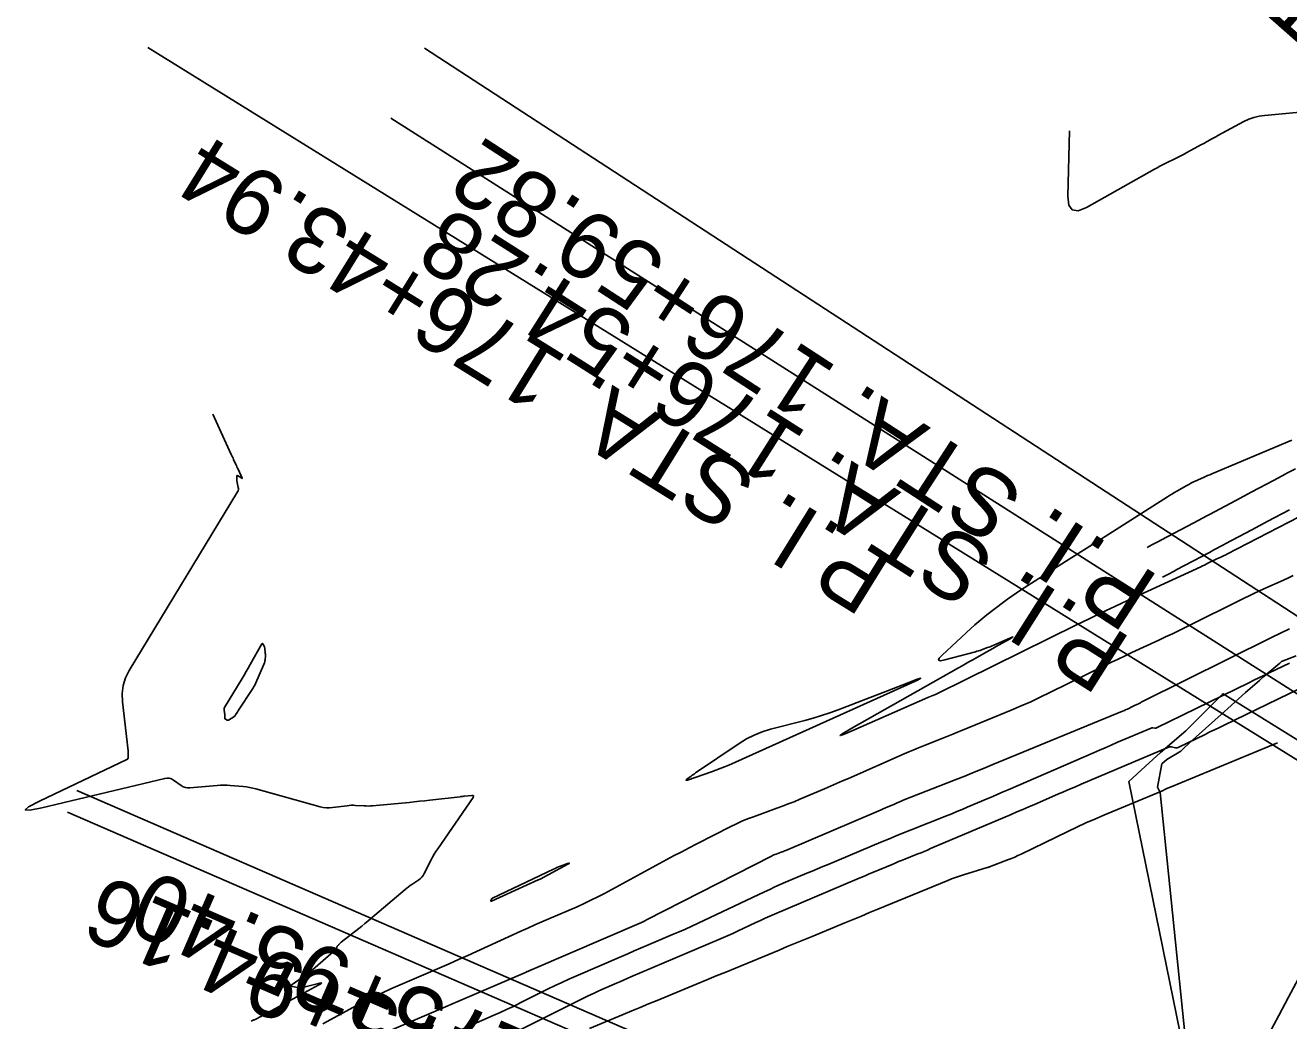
# Model space of a CAD drawing. Extents: x 658976 to 668721, y 639543 to 647196.
# Drawn here: x 661750.7 to 661901.4, y 642784 to 642902.7 of the extents above; entities that cross this region are included whole.
import ezdxf

# ---------------------------------------------------------------- set-up
doc = ezdxf.new("R2010")
doc.units = 0
for name, color, linetype in [('Ex_Major Contours', 7, 'Continuous'), ('Ex_Minor Contours', 7, 'Continuous'), ('R_Ramp 15 Degree_Min Ls', 7, 'Continuous'), ('R_Ramp 20 Degree Des Ls', 7, 'Continuous'), ('R_Ramp 20 Degree Des Ls Annot', 7, 'Continuous'), ('R_Ramp 20 Degree Existing Ramp', 7, 'Continuous'), ('R_Ramp 20 Degree_Min Ls', 7, 'Continuous')]:
    doc.layers.add(name, color=color, linetype=linetype)

msp = doc.modelspace()

# ---------------------------------------------------------------- linework, layer by layer
at = {"layer": 'Ex_Major Contours'}
for points in [[(661875.26, 642890.05), (661875.09, 642882.26), (661875.2, 642881.2), (661875.61, 642880.63), (661876.31, 642880.54), (661877.29, 642880.94), (661885.4, 642885.5), (661885.72, 642885.67), (661886.04, 642885.84), (661886.36, 642886.01), (661886.68, 642886.17), (661887.99, 642886.81), (661888.31, 642886.97), (661888.64, 642887.13), (661888.96, 642887.3), (661889.28, 642887.47), (661891.04, 642888.43), (661891.2, 642888.52), (661891.36, 642888.61), (661891.52, 642888.7), (661891.68, 642888.79), (661892.33, 642889.15), (661892.49, 642889.24), (661892.65, 642889.32), (661892.81, 642889.41), (661892.98, 642889.5), (661896.09, 642891.18), (661896.68, 642891.45), (661897.28, 642891.67), (661897.9, 642891.82), (661898.54, 642891.91), (661911.7, 642893.13)], [(661901.97, 642837.04), (661901.39, 642836.77), (661900.8, 642836.5), (661898.44, 642835.44), (661897.86, 642835.17), (661897.27, 642834.9), (661896.69, 642834.62), (661896.11, 642834.34), (661889.15, 642830.88), (661888.35, 642830.49), (661887.55, 642830.1), (661886.74, 642829.72), (661885.94, 642829.34), (661882.7, 642827.85), (661881.9, 642827.47), (661881.09, 642827.09), (661880.29, 642826.7), (661879.49, 642826.31), (661872.93, 642823.08), (661871.79, 642822.53), (661870.65, 642822), (661869.5, 642821.49), (661868.33, 642821), (661862.5, 642818.6), (661861.92, 642818.36), (661861.34, 642818.13), (661860.76, 642817.9), (661860.18, 642817.67), (661857.85, 642816.75), (661857.27, 642816.52), (661856.69, 642816.28), (661856.12, 642816.03), (661855.55, 642815.79), (661848.91, 642812.86), (661848.2, 642812.55), (661847.48, 642812.24), (661846.77, 642811.93), (661846.05, 642811.62), (661843.09, 642810.37), (661842.41, 642810.08), (661841.73, 642809.81), (661841.04, 642809.55), (661840.35, 642809.29), (661837.57, 642808.29), (661836.88, 642808.03), (661836.2, 642807.75), (661835.53, 642807.45), (661834.87, 642807.13), (661830.8, 642805.05), (661829.91, 642804.59), (661829.02, 642804.12), (661828.13, 642803.65), (661827.24, 642803.17), (661819.81, 642799.15), (661819.01, 642798.72), (661818.19, 642798.32), (661817.36, 642797.93), (661816.53, 642797.56), (661813.16, 642796.12), (661812.33, 642795.76), (661811.49, 642795.39), (661810.65, 642795.02), (661809.82, 642794.64), (661803.51, 642791.76), (661802.4, 642791.26), (661801.27, 642790.76), (661800.15, 642790.27), (661799.03, 642789.78), (661794.32, 642787.76), (661793.3, 642787.31), (661792.29, 642786.83), (661791.28, 642786.33), (661790.29, 642785.81), (661786.19, 642783.6)]]:
    msp.add_lwpolyline(points, dxfattribs=at)
at = {"layer": 'Ex_Minor Contours'}
for points in [[(661773.08, 642856.27), (661775.28, 642851.48), (661775.35, 642851.33), (661775.42, 642851.19), (661775.49, 642851.04), (661775.55, 642850.89), (661775.83, 642850.3), (661775.89, 642850.15), (661775.96, 642850.01), (661776.03, 642849.86), (661776.09, 642849.71), (661776.56, 642848.66), (661776.57, 642848.63), (661776.57, 642848.62), (661776.55, 642848.62), (661776.52, 642848.64), (661776.02, 642848.99), (661776, 642849.01), (661775.98, 642849.01), (661775.97, 642848.99), (661775.97, 642848.97), (661775.96, 642848.85), (661775.95, 642848.79), (661775.95, 642848.73), (661775.94, 642848.51), (661775.93, 642848.46), (661775.94, 642848.42), (661775.94, 642848.37), (661775.95, 642848.33), (661776.12, 642847.56), (661776.14, 642847.42), (661776.13, 642847.29), (661776.1, 642847.16), (661776.03, 642847.03), (661763.11, 642825.74), (661762.67, 642824.86), (661762.38, 642823.94), (661762.26, 642822.99), (661762.29, 642822), (661762.96, 642816.15), (661762.97, 642816.05), (661762.98, 642815.96), (661762.98, 642815.86), (661762.98, 642815.77), (661762.98, 642815.38), (661762.97, 642815.29), (661762.94, 642815.21), (661762.88, 642815.15), (661762.81, 642815.1), (661752.4, 642810.13), (661751.09, 642809.45), (661750.7, 642809.1), (661751.23, 642809.06), (661752.67, 642809.36), (661767.35, 642812.86), (661767.62, 642812.9), (661767.88, 642812.88), (661768.13, 642812.8), (661768.37, 642812.66), (661769.31, 642812), (661769.55, 642811.86), (661769.8, 642811.77), (661770.06, 642811.72), (661770.34, 642811.72), (661773.61, 642812.01), (661773.99, 642812.04), (661774.38, 642812.05), (661774.77, 642812.04), (661775.15, 642812.01), (661776.69, 642811.88), (661777.08, 642811.84), (661777.46, 642811.78), (661777.84, 642811.71), (661778.21, 642811.61), (661785.88, 642809.47), (661786.25, 642809.39), (661786.62, 642809.34), (661786.99, 642809.34), (661787.36, 642809.37), (661789.1, 642809.6), (661789.35, 642809.63), (661789.6, 642809.65), (661789.86, 642809.65), (661790.11, 642809.64), (661791.13, 642809.58), (661791.38, 642809.57), (661791.64, 642809.56), (661791.89, 642809.57), (661792.14, 642809.59), (661796.5, 642810), (661797.11, 642810.06), (661797.73, 642810.13), (661798.35, 642810.19), (661798.97, 642810.26), (661802.59, 642810.67), (661802.64, 642810.68), (661802.68, 642810.68), (661802.72, 642810.69), (661802.77, 642810.69), (661802.94, 642810.71), (661802.99, 642810.72), (661803.03, 642810.72), (661803.08, 642810.73), (661803.12, 642810.73), (661803.99, 642810.83), (661804.12, 642810.83), (661804.18, 642810.79), (661804.18, 642810.72), (661804.12, 642810.6), (661799.91, 642804.47), (661799.69, 642804.15), (661799.49, 642803.82), (661799.3, 642803.48), (661799.12, 642803.14), (661798.29, 642801.5), (661798.16, 642801.29), (661798.01, 642801.1), (661797.84, 642800.93), (661797.65, 642800.77), (661796.82, 642800.21), (661796.62, 642800.07), (661796.42, 642799.92), (661796.22, 642799.77), (661796.03, 642799.61), (661791.9, 642796.12), (661791.55, 642795.83), (661791.2, 642795.54), (661790.84, 642795.25), (661790.48, 642794.97), (661788.38, 642793.32), (661788.35, 642793.3), (661788.32, 642793.27), (661788.29, 642793.24), (661788.26, 642793.21), (661788.14, 642793.08), (661788.11, 642793.05), (661788.09, 642793.02), (661788.06, 642792.99), (661788.03, 642792.96), (661787.92, 642792.84), (661787.9, 642792.81), (661787.88, 642792.78), (661787.87, 642792.75), (661787.86, 642792.72), (661787.82, 642792.58), (661787.81, 642792.55), (661787.79, 642792.52), (661787.77, 642792.49), (661787.75, 642792.47), (661785.29, 642790.3), (661785, 642790.06), (661784.71, 642789.82), (661784.42, 642789.6), (661784.12, 642789.38), (661782.53, 642788.27), (661782.44, 642788.19), (661782.42, 642788.12), (661782.46, 642788.07), (661782.58, 642788.03), (661783.18, 642787.92), (661783.33, 642787.9), (661783.48, 642787.89), (661783.63, 642787.91), (661783.78, 642787.94), (661785.67, 642788.41), (661785.95, 642788.47), (661786.05, 642788.46), (661785.98, 642788.38), (661785.74, 642788.24), (661778.27, 642784.21), (661778.2, 642784.17), (661778.12, 642784.13), (661778.05, 642784.09), (661777.97, 642784.06), (661777.66, 642783.93)], [(661907.62, 642846.57), (661894.03, 642839.58), (661893.93, 642839.53), (661893.83, 642839.48), (661893.73, 642839.44), (661893.63, 642839.39), (661893.23, 642839.21), (661893.13, 642839.16), (661893.03, 642839.12), (661892.93, 642839.07), (661892.83, 642839.02), (661891.78, 642838.5), (661891.57, 642838.4), (661891.36, 642838.29), (661891.15, 642838.19), (661890.94, 642838.1), (661882.19, 642834.05), (661880.67, 642833.34), (661879.14, 642832.62), (661877.63, 642831.89), (661876.12, 642831.15), (661859.59, 642823.01), (661859.51, 642822.97), (661859.43, 642822.94), (661859.35, 642822.9), (661859.27, 642822.87), (661858.87, 642822.7), (661858.83, 642822.69), (661858.79, 642822.67), (661858.75, 642822.65), (661858.71, 642822.64), (661858.55, 642822.57), (661858.51, 642822.56), (661858.47, 642822.54), (661858.43, 642822.52), (661858.39, 642822.51), (661849.44, 642818.56), (661848.3, 642818.08), (661847.9, 642817.97), (661848.23, 642818.23), (661849.29, 642818.85), (661862.05, 642826.05), (661862.45, 642826.28), (661862.86, 642826.51), (661863.27, 642826.74), (661863.67, 642826.97), (661865.42, 642827.94), (661865.76, 642828.14), (661866.11, 642828.33), (661866.46, 642828.53), (661866.8, 642828.73), (661868.18, 642829.51), (661868.44, 642829.66), (661868.52, 642829.72), (661868.42, 642829.7), (661868.15, 642829.58), (661866.23, 642828.74), (661866.05, 642828.67), (661865.87, 642828.6), (661865.69, 642828.52), (661865.51, 642828.46), (661864.78, 642828.19), (661864.6, 642828.12), (661864.42, 642828.06), (661864.23, 642828.01), (661864.05, 642827.96), (661860.4, 642826.99), (661859.87, 642826.89), (661859.65, 642826.96), (661859.71, 642827.18), (661860.08, 642827.57), (661863.51, 642830.74), (661863.97, 642831.16), (661864.45, 642831.56), (661864.93, 642831.96), (661865.41, 642832.34), (661867.39, 642833.86), (661867.88, 642834.24), (661868.39, 642834.6), (661868.9, 642834.95), (661869.42, 642835.29), (661874.81, 642838.71), (661875.89, 642839.39), (661876.96, 642840.08), (661878.03, 642840.76), (661879.11, 642841.44), (661886.95, 642846.42), (661887.22, 642846.59), (661887.5, 642846.76), (661887.78, 642846.93), (661888.06, 642847.09), (661889.27, 642847.78), (661889.51, 642847.91), (661889.75, 642848.04), (661890, 642848.16), (661890.25, 642848.28), (661891.25, 642848.73), (661891.5, 642848.85), (661891.75, 642848.96), (661892, 642849.07), (661892.25, 642849.17), (661901.81, 642853.2)], [(661792.22, 642781.93), (661810.38, 642789.73), (661810.45, 642789.76), (661810.51, 642789.79), (661810.58, 642789.82), (661810.65, 642789.85), (661810.91, 642789.97), (661810.97, 642790), (661811.04, 642790.03), (661811.1, 642790.05), (661811.17, 642790.08), (661824.2, 642795.67), (661824.26, 642795.69), (661824.31, 642795.72), (661824.36, 642795.74), (661824.42, 642795.77), (661824.62, 642795.88), (661824.68, 642795.91), (661824.73, 642795.94), (661824.78, 642795.97), (661824.83, 642795.99), (661839.73, 642803.6), (661839.86, 642803.67), (661840, 642803.73), (661840.14, 642803.79), (661840.28, 642803.84), (661840.86, 642804.05), (661841, 642804.1), (661841.14, 642804.16), (661841.28, 642804.21), (661841.42, 642804.27), (661852.26, 642808.88), (661852.52, 642808.99), (661852.79, 642809.11), (661853.05, 642809.22), (661853.32, 642809.34), (661854.38, 642809.8), (661854.64, 642809.92), (661854.91, 642810.03), (661855.18, 642810.14), (661855.45, 642810.25), (661861.65, 642812.7), (661862.77, 642813.14), (661863.89, 642813.59), (661865.01, 642814.04), (661866.12, 642814.5), (661881.6, 642820.87), (661881.75, 642820.93), (661881.89, 642821), (661882.04, 642821.06), (661882.18, 642821.13), (661882.86, 642821.47), (661882.95, 642821.51), (661883.04, 642821.55), (661883.12, 642821.6), (661883.21, 642821.64), (661883.57, 642821.8), (661883.66, 642821.84), (661883.74, 642821.88), (661883.83, 642821.93), (661883.92, 642821.97), (661899.39, 642829.65), (661900.45, 642830.17), (661901.51, 642830.68)], [(661901.5, 642826.61), (661899.08, 642825.44), (661898.47, 642825.14), (661897.87, 642824.85), (661897.27, 642824.56), (661896.66, 642824.26), (661885.64, 642818.87), (661885.59, 642818.85), (661885.54, 642818.84), (661885.49, 642818.83), (661885.44, 642818.84), (661885.23, 642818.88), (661885.17, 642818.89), (661885.12, 642818.88), (661885.07, 642818.87), (661885.02, 642818.86), (661880.93, 642817.12), (661880.23, 642816.82), (661879.54, 642816.52), (661878.84, 642816.22), (661878.14, 642815.92), (661867.96, 642811.5), (661867.35, 642811.24), (661866.74, 642810.98), (661866.13, 642810.71), (661865.52, 642810.45), (661863.08, 642809.42), (661862.47, 642809.16), (661861.85, 642808.9), (661861.24, 642808.65), (661860.62, 642808.41), (661856.4, 642806.73), (661855.49, 642806.37), (661854.58, 642806), (661853.67, 642805.63), (661852.77, 642805.25), (661846.47, 642802.61), (661845.84, 642802.35), (661845.2, 642802.08), (661844.57, 642801.81), (661843.93, 642801.54), (661841.4, 642800.47), (661840.77, 642800.19), (661840.14, 642799.91), (661839.51, 642799.63), (661838.89, 642799.34), (661830.96, 642795.59), (661830.21, 642795.24), (661829.45, 642794.89), (661828.69, 642794.56), (661827.93, 642794.23), (661824.87, 642792.93), (661824.11, 642792.6), (661823.35, 642792.28), (661822.58, 642791.95), (661821.82, 642791.62), (661816.38, 642789.28), (661815.55, 642788.91), (661814.72, 642788.54), (661813.9, 642788.15), (661813.09, 642787.75), (661809.83, 642786.12), (661809.02, 642785.72), (661808.2, 642785.33), (661807.37, 642784.95), (661806.54, 642784.57), (661797.07, 642780.4)], [(661806.47, 642781.24), (661817.78, 642786.9), (661818.2, 642787.1), (661818.63, 642787.31), (661819.06, 642787.5), (661819.49, 642787.69), (661821.22, 642788.44), (661821.65, 642788.62), (661822.08, 642788.81), (661822.52, 642788.99), (661822.95, 642789.18), (661833.45, 642793.64), (661834.01, 642793.88), (661834.57, 642794.12), (661835.12, 642794.38), (661835.67, 642794.63), (661837.87, 642795.67), (661838.42, 642795.93), (661838.98, 642796.18), (661839.53, 642796.43), (661840.09, 642796.67), (661849.9, 642800.84), (661850.4, 642801.05), (661850.89, 642801.26), (661851.39, 642801.47), (661851.89, 642801.68), (661854.1, 642802.61), (661854.48, 642802.77), (661854.87, 642802.93), (661855.25, 642803.08), (661855.63, 642803.24), (661857.18, 642803.85), (661857.56, 642804), (661857.95, 642804.16), (661858.33, 642804.32), (661858.71, 642804.48), (661868.32, 642808.56), (661869.01, 642808.86), (661869.71, 642809.16), (661870.41, 642809.46), (661871.1, 642809.76), (661873.88, 642810.96), (661874.57, 642811.26), (661875.27, 642811.56), (661875.97, 642811.86), (661876.66, 642812.16), (661887.01, 642816.56), (661887.12, 642816.6), (661887.23, 642816.62), (661887.34, 642816.62), (661887.45, 642816.61), (661887.9, 642816.52), (661888.01, 642816.51), (661888.12, 642816.51), (661888.23, 642816.54), (661888.33, 642816.58), (661891.47, 642818.11), (661892.03, 642818.39), (661892.59, 642818.66), (661893.15, 642818.93), (661893.71, 642819.2), (661902.76, 642823.58)], [(661900.08, 642817.1), (661887.4, 642811.87), (661887.29, 642811.82), (661887.19, 642811.78), (661887.08, 642811.73), (661886.98, 642811.68), (661886.57, 642811.48), (661886.46, 642811.43), (661886.36, 642811.39), (661886.25, 642811.34), (661886.15, 642811.29), (661879.37, 642808.47), (661878.29, 642808.01), (661877.22, 642807.54), (661876.15, 642807.05), (661875.09, 642806.54), (661869.49, 642803.82), (661869.12, 642803.65), (661868.75, 642803.48), (661868.37, 642803.32), (661867.99, 642803.18), (661865.73, 642802.33), (661865.71, 642802.32), (661865.68, 642802.31), (661865.66, 642802.3), (661865.64, 642802.29), (661865.54, 642802.25), (661865.52, 642802.24), (661865.49, 642802.23), (661865.47, 642802.23), (661865.44, 642802.22), (661862.62, 642801.37), (661862.15, 642801.22), (661861.67, 642801.06), (661861.21, 642800.89), (661860.74, 642800.7), (661852.41, 642797.26), (661851.43, 642796.85), (661850.45, 642796.45), (661849.47, 642796.04), (661848.48, 642795.64), (661844.56, 642794.02), (661843.58, 642793.61), (661842.6, 642793.2), (661841.61, 642792.8), (661840.63, 642792.39), (661835.42, 642790.24), (661834.28, 642789.77), (661833.14, 642789.3), (661832.01, 642788.83), (661830.87, 642788.36), (661826.07, 642786.38), (661825.06, 642785.96), (661824.05, 642785.54), (661823.05, 642785.13), (661822.04, 642784.71), (661818.01, 642783.05)]]:
    msp.add_lwpolyline(points, dxfattribs=at)
for points in [[(661778.97, 642828.94), (661779, 642828.95), (661779.02, 642828.94), (661779.05, 642828.9), (661779.21, 642828.63), (661779.22, 642828.61), (661779.23, 642828.59), (661779.23, 642828.58), (661779.24, 642828.58), (661779.24, 642828.57), (661779.24, 642828.56), (661779.27, 642828.36), (661779.27, 642828.34), (661779.28, 642828.31), (661779.28, 642828.28), (661779.28, 642828.26), (661779.31, 642827.89), (661779.31, 642827.86), (661779.32, 642827.84), (661779.32, 642827.81), (661779.33, 642827.78), (661779.36, 642827.68), (661779.37, 642827.65), (661779.37, 642827.63), (661779.37, 642827.6), (661779.37, 642827.57), (661779.31, 642826.93), (661779.3, 642826.91), (661779.3, 642826.88), (661779.3, 642826.86), (661779.29, 642826.83), (661779.27, 642826.73), (661779.27, 642826.7), (661779.26, 642826.68), (661779.25, 642826.65), (661779.24, 642826.63), (661778.07, 642823.98), (661778.01, 642823.85), (661777.94, 642823.72), (661777.87, 642823.59), (661777.79, 642823.47), (661776.15, 642821), (661776.11, 642820.93), (661776.06, 642820.86), (661776.02, 642820.78), (661775.97, 642820.71), (661775.8, 642820.42), (661775.76, 642820.35), (661775.7, 642820.29), (661775.64, 642820.24), (661775.57, 642820.19), (661774.95, 642819.82), (661774.91, 642819.8), (661774.86, 642819.79), (661774.82, 642819.8), (661774.77, 642819.81), (661774.59, 642819.9), (661774.55, 642819.92), (661774.53, 642819.95), (661774.51, 642819.99), (661774.5, 642820.04), (661774.5, 642820.4), (661774.5, 642820.47), (661774.5, 642820.55), (661774.49, 642820.62), (661774.48, 642820.7), (661774.42, 642821.01), (661774.42, 642821.09), (661774.42, 642821.16), (661774.44, 642821.23), (661774.48, 642821.3), (661776.57, 642824.76), (661776.82, 642825.18), (661777.07, 642825.6), (661777.31, 642826.02), (661777.55, 642826.44), (661778.94, 642828.9)], [(661834.12, 642814.23), (661833.6, 642814.02), (661833.08, 642813.82), (661832.56, 642813.63), (661829.69, 642812.66), (661829.58, 642812.63), (661829.53, 642812.63), (661829.55, 642812.67), (661829.64, 642812.75), (661830.15, 642813.13), (661830.28, 642813.23), (661830.4, 642813.32), (661830.53, 642813.42), (661830.66, 642813.51), (661835.85, 642817.01), (661836.73, 642817.56), (661837.66, 642818.02), (661838.62, 642818.41), (661839.62, 642818.71), (661843.69, 642819.77), (661844.7, 642820.05), (661845.7, 642820.35), (661846.69, 642820.69), (661847.68, 642821.05), (661855.82, 642824.19), (661857.09, 642824.67), (661857.53, 642824.79), (661857.13, 642824.57), (661855.9, 642824.01), (661834.63, 642814.45)], [(661806.34, 642798.49), (661806.36, 642798.53), (661806.4, 642798.56), (661806.44, 642798.59), (661813.71, 642802.04), (661813.91, 642802.13), (661814.12, 642802.22), (661814.33, 642802.31), (661814.54, 642802.39), (661815.39, 642802.7), (661815.55, 642802.75), (661815.61, 642802.76), (661815.57, 642802.72), (661815.42, 642802.64), (661812.14, 642800.86), (661812.12, 642800.85), (661812.1, 642800.84), (661812.08, 642800.83), (661812.06, 642800.82), (661811.97, 642800.79), (661811.95, 642800.78), (661811.93, 642800.77), (661811.91, 642800.76), (661811.89, 642800.75), (661806.32, 642798.21), (661806.28, 642798.2), (661806.26, 642798.21), (661806.25, 642798.23), (661806.26, 642798.27), (661806.32, 642798.45)]]:
    msp.add_lwpolyline(points, close=True, dxfattribs=at)
at = {"layer": 'R_Ramp 15 Degree_Min Ls'}
msp.add_lwpolyline([(661935.34, 642794.65), (661850.34, 642847.33), (661765.34, 642900)], dxfattribs=at)
for radius in [417.97, 411.97, 399.97, 387.97]:
    msp.add_arc((662269.01, 642587.87), radius, 139.5571, 161.5452, dxfattribs=at)
at = {"layer": 'R_Ramp 20 Degree Des Ls'}
msp.add_line((661889.81, 642776.01), (661882.37, 642812.49), dxfattribs=at)
for points in [[(661884.52, 642840.39), (661885.08, 642840.69), (661885.98, 642841.16), (661886.15, 642841.25), (661890.1, 642843.34), (661890.63, 642843.62), (661891.67, 642844.18), (661891.83, 642844.26), (661891.97, 642844.33), (661895.11, 642846), (661895.11, 642846), (661897.04, 642847.02), (661899.59, 642848.37), (661900.12, 642848.65), (661901.08, 642849.16), (661901.22, 642849.24), (661902.23, 642849.77)], [(661886.37, 642836.84), (661886.93, 642837.14), (661887.83, 642837.61), (661888, 642837.71), (661891.97, 642839.81), (661892.51, 642840.09), (661893.55, 642840.65), (661893.72, 642840.73), (661893.85, 642840.81), (661897.01, 642842.48), (661897.01, 642842.48), (661898.95, 642843.51), (661901.52, 642844.87)], [(661882.37, 642812.49), (661884.3, 642814.27), (661886.12, 642815.95), (661889.14, 642818.52), (661889.96, 642819.34), (661893.5, 642822.86), (661893.6, 642822.96), (661929.35, 642800.78)]]:
    msp.add_lwpolyline(points, dxfattribs=at)
at = {"layer": 'R_Ramp 20 Degree Des Ls Annot'}
for points in [[(661963.17, 642784.4), (661794.3, 642891.56)], [(661939.24, 642729.24), (661755.76, 642808.85)]]:
    msp.add_lwpolyline(points, dxfattribs=at)
at = {"layer": 'R_Ramp 20 Degree Existing Ramp'}
for points in [[(661965.99, 642790.9), (661882.15, 642845.4), (661798.31, 642899.91)], [(661965.99, 642790.9), (661882.15, 642845.4), (661798.31, 642899.91)], [(661940.35, 642731.8), (661848.61, 642771.6), (661756.87, 642811.41)]]:
    msp.add_lwpolyline(points, dxfattribs=at)
at = {"layer": 'R_Ramp 20 Degree_Min Ls'}
msp.add_line((661889.8, 642775.21), (661886.09, 642811.16), dxfattribs=at)
msp.add_lwpolyline([(661886.09, 642811.16), (661885.79, 642811.8), (661886.27, 642814.59), (661886.9, 642815.12), (661888.54, 642816.11), (661889.01, 642816.53), (661890.4, 642817.8), (661893.72, 642820.8), (661894.16, 642821.19), (661896.27, 642823.08), (661897.92, 642824.54), (661898.05, 642824.66), (661898.44, 642825.01), (661900.36, 642826.59), (661900.58, 642826.78), (661902.3, 642827.46)], dxfattribs=at)

# ---------------------------------------------------------------- texts
at = {"layer": 'R_Ramp 15 Degree_Min Ls'}
msp.add_text('P.I. STA. 176+43.94', height=8, rotation=148.2126, dxfattribs=at).set_placement((661854.55, 642838.83))
at = {"layer": 'R_Ramp 20 Degree Des Ls Annot'}
for s, rotation, p in [('P.T. STA. 177+13.43', 138.6554, (661930.75, 642886.35)), ('P.I. STA. 176+54.28', 147.6003, (661882.86, 642829.44)), ('P.C. STA. 175+94.16', 156.5452, (661853.31, 642761.08))]:
    msp.add_text(s, height=8, rotation=rotation, dxfattribs=at).set_placement(p)
at = {"layer": 'R_Ramp 20 Degree Existing Ramp'}
for s, rotation, p in [('P.T. STA. 177+23.04', 137.3993, (661942.52, 642893.2)), ('P.I. STA. 176+59.82', 146.9723, (661886.18, 642836.82)), ('P.I. STA. 176+59.82', 146.9723, (661886.18, 642836.82)), ('P.C. STA. 175+95.40', 156.5452, (661858.81, 642761.73))]:
    msp.add_text(s, height=8, rotation=rotation, dxfattribs=at).set_placement(p)

doc.saveas('drawing.dxf')
